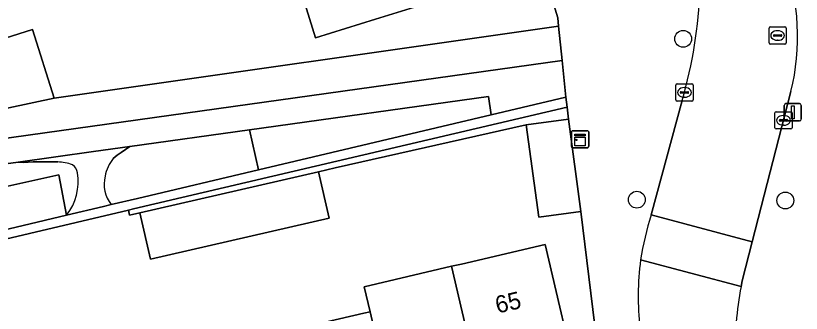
# Model space of a CAD drawing. Extents: x 158472 to 159562, y 388525 to 389606.
# Drawn here: x 159063.35 to 159108.95, y 388615.36 to 388632.63 of the extents above; entities that cross this region are included whole.
import ezdxf

# ---------------------------------------------------------------- set-up
doc = ezdxf.new("R2010")
doc.units = 0
for name, color, linetype in [('IMGEO_Boom', 7, 'Continuous'), ('IMGEO_Erf', 7, 'Continuous'), ('IMGEO_Grasland_overig', 7, 'Continuous'), ('IMGEO_Groenvoorziening', 7, 'Continuous'), ('IMGEO_Kast', 7, 'Continuous'), ('IMGEO_Kolk', 7, 'Continuous'), ('IMGEO_Lichtmast', 7, 'Continuous'), ('IMGEO_Pand', 7, 'Continuous'), ('IMGEO_Pand_nummerreeks', 7, 'Continuous'), ('IMGEO_Rijbaan_lokaal_open', 7, 'Continuous'), ('IMGEO_Rioolput', 7, 'Continuous'), ('IMGEO_Voetpad_halfverhard', 7, 'Continuous'), ('IMGEO_Voetpad_open', 7, 'Continuous')]:
    doc.layers.add(name, color=color, linetype=linetype)

msp = doc.modelspace()

# ---------------------------------------------------------------- linework, layer by layer
at = {"layer": 'IMGEO_Boom'}
for centre in [(159102.102, 388631.292), (159099.408, 388621.957), (159108.028, 388621.91)]:
    msp.add_circle(centre, 0.489, dxfattribs=at)
at = {"layer": 'IMGEO_Erf'}
for points in [[(159089.011, 388633.92), (159084.236, 388632.437), (159080.757, 388631.357), (159079.784, 388634.489)], [(159041.278, 388632.831), (159040.647, 388632.582), (159035.997, 388630.743), (159035.451, 388632.124), (159030.501, 388630.166), (159030.893, 388629.214), (159032.181, 388625.86), (159032.363, 388625.93), (159033.75, 388622.317), (159059.585, 388632.229), (159060.347, 388630.578), (159064.336, 388631.831), (159065.587, 388627.847), (159094.866, 388632.027), (159094.817, 388632.502), (159094.489, 388633.599)], [(159075.416, 388613.467), (159083.567, 388615.371), (159083.92, 388615.453), (159083.582, 388616.904), (159088.658, 388618.09), (159089.229, 388618.223), (159094.097, 388619.36), (159096.086, 388610.844), (159090.638, 388609.571), (159085.569, 388608.387), (159086.061, 388606.279), (159097.664, 388608.945), (159096.159, 388621.28), (159093.713, 388620.949), (159092.986, 388626.308), (159081.905, 388623.8), (159080.926, 388623.576), (159081.545, 388620.878), (159071.181, 388618.504), (159070.563, 388621.203), (159069.967, 388621.066), (159069.9, 388621.358), (159055.35, 388617.924)]]:
    msp.add_lwpolyline(points, dxfattribs=at)
at = {"layer": 'IMGEO_Grasland_overig'}
msp.add_lwpolyline([(159095.072, 388630.031), (159094.866, 388632.027), (159065.587, 388627.847), (159061.479, 388626.974), (159060.347, 388630.578), (159059.585, 388632.229), (159033.75, 388622.317), (159027.209, 388619.804), (159026.242, 388619.433), (159026.854, 388617.87), (159054.519, 388628.909), (159062.262, 388625.441)], close=True, dxfattribs=at)
at = {"layer": 'IMGEO_Groenvoorziening'}
for points in [[(159090.953, 388626.887), (159090.79, 388627.954), (159076.927, 388626.015), (159077.445, 388623.693)], [(159092.986, 388626.308), (159095.433, 388626.639), (159095.359, 388627.33), (159070.199, 388621.428), (159069.9, 388621.358), (159069.967, 388621.066), (159070.563, 388621.203), (159080.926, 388623.576), (159081.905, 388623.8)], [(159060.433, 388619.671), (159066.31, 388621.06), (159065.853, 388623.407), (159059.914, 388622.093)]]:
    msp.add_lwpolyline(points, close=True, dxfattribs=at)
for points in [[(159065.791, 388624.146), (159065.614, 388624.153), (159065.227, 388624.159), (159064.943, 388624.158), (159064.657, 388624.154), (159064.371, 388624.146), (159064.084, 388624.136), (159063.796, 388624.124), (159063.506, 388624.138), (159062.048, 388623.934), (159054.13, 388627.48), (159053.533, 388627.242), (159055.923, 388618.604), (159060.433, 388619.671), (159059.914, 388622.093), (159065.853, 388623.407)], [(159068.899, 388621.673), (159070.418, 388622.032), (159077.445, 388623.693), (159076.927, 388626.015)], [(159076.927, 388626.015), (159069.973, 388625.042), (159069.733, 388624.868), (159069.483, 388624.704), (159069.24, 388624.536), (159069.019, 388624.352)], [(159065.853, 388623.407), (159066.31, 388621.06)]]:
    msp.add_lwpolyline(points, dxfattribs=at)
for centre, radius, start, end in [((159065.802, 388622.027), 2.119, 66.616, 90.2989), ((159070.691, 388622.961), 2.175, 140.2468, 170.506), ((159066.379, 388623.483), 0.556, 3.6426, 61.6746), ((159063.905, 388622.979), 3.076, 321.4142, 10.0968), ((159070.41, 388622.858), 1.921, 166.091, 218.1033)]:
    msp.add_arc(centre, radius, start, end, dxfattribs=at)
at = {"layer": 'IMGEO_Kast'}
for p, q in [((159095.613, 388625.037), (159095.613, 388625.878)), ((159095.613, 388625.878), (159095.613, 388625.037)), ((159095.688, 388625.962), (159096.529, 388625.962)), ((159096.529, 388625.962), (159095.688, 388625.962)), ((159096.613, 388625.887), (159096.613, 388625.046)), ((159096.613, 388625.046), (159096.613, 388625.887)), ((159096.538, 388624.962), (159095.697, 388624.962)), ((159095.697, 388624.962), (159096.538, 388624.962))]:
    msp.add_line(p, q, dxfattribs=at)
for points in [[(159095.808, 388625.752), (159096.408, 388625.752), (159096.408, 388625.667), (159095.808, 388625.667), (159095.808, 388625.752)], [(159095.808, 388625.577), (159096.408, 388625.577), (159096.408, 388625.088), (159095.808, 388625.088), (159095.808, 388625.577)]]:
    msp.add_lwpolyline(points, dxfattribs=at)
msp.add_circle((159095.892, 388625.426), 0.0377, dxfattribs=at)
for centre, start, end in [((159095.691, 388625.884), 92.4484, 184.2845), ((159095.691, 388625.884), 92.4484, 184.2845), ((159096.535, 388625.884), 2.4484, 94.2845), ((159096.535, 388625.884), 2.4484, 94.2845), ((159095.691, 388625.04), 182.4484, 274.2845), ((159095.691, 388625.04), 182.4484, 274.2845), ((159096.535, 388625.04), 272.4484, 4.2845), ((159096.535, 388625.04), 272.4484, 4.2845)]:
    msp.add_arc(centre, 0.0779, start, end, dxfattribs=at)
at = {"layer": 'IMGEO_Kolk'}
for p, q in [((159101.672, 388627.753), (159101.672, 388628.605)), ((159101.747, 388628.679), (159102.599, 388628.679)), ((159102.673, 388628.605), (159102.673, 388627.753)), ((159101.931, 388628.173), (159101.931, 388628.185)), ((159101.974, 388628.222), (159102.372, 388628.222)), ((159102.16, 388628.459), (159102.185, 388628.459)), ((159102.415, 388628.185), (159102.415, 388628.173)), ((159102.369, 388628.136), (159101.971, 388628.136)), ((159102.183, 388627.899), (159102.158, 388627.899)), ((159102.599, 388627.679), (159101.747, 388627.679)), ((159107.422, 388626.136), (159107.422, 388626.988)), ((159107.497, 388627.062), (159108.349, 388627.062)), ((159107.91, 388626.842), (159107.935, 388626.842)), ((159108.423, 388626.988), (159108.423, 388626.136)), ((159107.681, 388626.556), (159107.681, 388626.568)), ((159108.119, 388626.519), (159107.721, 388626.519)), ((159107.724, 388626.605), (159108.122, 388626.605)), ((159108.165, 388626.568), (159108.165, 388626.556)), ((159108.349, 388626.062), (159107.497, 388626.062)), ((159107.933, 388626.282), (159107.908, 388626.282))]:
    msp.add_line(p, q, dxfattribs=at)
for points in [[(159101.672, 388627.753), (159101.672, 388628.605)], [(159101.747, 388628.679), (159102.599, 388628.679)], [(159102.673, 388628.605), (159102.673, 388627.753)], [(159102.599, 388627.679), (159101.747, 388627.679)], [(159107.422, 388626.136), (159107.422, 388626.988)], [(159107.497, 388627.062), (159108.349, 388627.062)], [(159108.423, 388626.988), (159108.423, 388626.136)], [(159108.349, 388626.062), (159107.497, 388626.062)]]:
    msp.add_lwpolyline(points, dxfattribs=at)
for centre, radius, start, end in [((159101.749, 388628.603), 0.0765, 91.552, 178.448), ((159101.749, 388628.603), 0.0765, 91.552, 178.448), ((159102.597, 388628.603), 0.0765, 1.552, 88.448), ((159102.597, 388628.603), 0.0765, 1.552, 88.448), ((159101.971, 388628.182), 0.0403, 85.8775, 175.7526), ((159101.968, 388628.172), 0.0366, 178.938, 274.7102), ((159102.372, 388628.179), 0.043, 264.8664, 352.4533), ((159102.376, 388628.184), 0.0386, 1.7309, 96.639), ((159101.749, 388627.755), 0.0765, 181.552, 268.448), ((159101.749, 388627.755), 0.0765, 181.552, 268.448), ((159102.597, 388627.755), 0.0765, 271.552, 358.448), ((159102.597, 388627.755), 0.0765, 271.552, 358.448), ((159107.499, 388626.986), 0.0765, 91.552, 178.448), ((159107.499, 388626.986), 0.0765, 91.552, 178.448), ((159108.347, 388626.986), 0.0765, 1.552, 88.448), ((159108.347, 388626.986), 0.0765, 1.552, 88.448), ((159107.721, 388626.565), 0.0403, 85.8775, 175.7526), ((159107.718, 388626.555), 0.0366, 178.938, 274.7102), ((159108.122, 388626.562), 0.043, 264.8664, 352.4533), ((159108.126, 388626.567), 0.0386, 1.7309, 96.639), ((159107.499, 388626.138), 0.0765, 181.552, 268.448), ((159107.499, 388626.138), 0.0765, 181.552, 268.448), ((159108.347, 388626.138), 0.0765, 271.552, 358.448), ((159108.347, 388626.138), 0.0765, 271.552, 358.448)]:
    msp.add_arc(centre, radius, start, end, dxfattribs=at)
for centre, major_axis, ratio, start_param, end_param in [((159102.159, 388628.179), (-0.387, 0.002), 0.722429, 4.712389, 7.853982), ((159102.184, 388628.179), (-0.39, 0.002), 0.717154, 1.570796, 4.712389), ((159107.909, 388626.562), (-0.387, 0.002), 0.722429, 4.712389, 7.853982), ((159107.934, 388626.562), (-0.39, 0.002), 0.717154, 1.570796, 4.712389)]:
    msp.add_ellipse(centre, major_axis=major_axis, ratio=ratio, start_param=start_param, end_param=end_param, dxfattribs=at)
at = {"layer": 'IMGEO_Lichtmast'}
for p, q in [((159107.965, 388626.632), (159107.965, 388627.432)), ((159107.965, 388627.432), (159107.965, 388626.632)), ((159108.065, 388627.532), (159108.855, 388627.532)), ((159108.855, 388627.532), (159108.065, 388627.532)), ((159108.955, 388627.432), (159108.955, 388626.632)), ((159108.955, 388626.632), (159108.955, 388627.432)), ((159108.855, 388626.532), (159108.065, 388626.532)), ((159108.065, 388626.532), (159108.855, 388626.532))]:
    msp.add_line(p, q, dxfattribs=at)
msp.add_lwpolyline([(159108.385, 388627.407), (159108.535, 388627.407), (159108.535, 388626.657), (159108.385, 388626.657), (159108.385, 388627.407)], dxfattribs=at)
for centre, start, end in [((159108.065, 388627.432), 90, 180), ((159108.065, 388627.432), 90, 180), ((159108.855, 388627.432), 0, 90), ((159108.855, 388627.432), 360, 90), ((159108.065, 388626.632), 180, 270), ((159108.065, 388626.632), 180, 270), ((159108.855, 388626.632), 270, 0), ((159108.855, 388626.632), 270, 0)]:
    msp.add_arc(centre, 0.1, start, end, dxfattribs=at)
at = {"layer": 'IMGEO_Pand'}
for points in [[(159092.329, 388640.739), (159074.734, 388635.277), (159075.401, 388633.128), (159079.784, 388634.489), (159080.757, 388631.357), (159084.236, 388632.437), (159089.011, 388633.92), (159088.03, 388637.08), (159092.987, 388638.619)], [(159060.347, 388630.578), (159061.479, 388626.974), (159065.587, 388627.847), (159064.336, 388631.831)], [(159096.159, 388621.28), (159095.433, 388626.639), (159092.986, 388626.308), (159093.713, 388620.949)], [(159080.926, 388623.576), (159070.563, 388621.203), (159071.181, 388618.504), (159081.545, 388620.878)], [(159088.658, 388618.09), (159090.638, 388609.571), (159096.086, 388610.844), (159094.097, 388619.36), (159089.229, 388618.223)], [(159088.658, 388618.09), (159083.582, 388616.904), (159083.92, 388615.453), (159085.569, 388608.387), (159090.638, 388609.571)], [(159083.92, 388615.453), (159083.567, 388615.371), (159075.416, 388613.467), (159077.881, 388602.916), (159077.963, 388602.566), (159084.988, 388604.205), (159086.464, 388604.55), (159086.061, 388606.279), (159085.569, 388608.387)]]:
    msp.add_lwpolyline(points, close=True, dxfattribs=at)
at = {"layer": 'IMGEO_Rijbaan_lokaal_open'}
for points in [[(159102.047, 388627.716), (159100.246, 388621.077), (159106.104, 388619.506), (159108.353, 388628.233)], [(159099.626, 388618.46), (159105.459, 388616.916), (159105.521, 388617.244), (159106.104, 388619.506), (159100.246, 388621.077)], [(159105.459, 388616.916), (159099.626, 388618.46)]]:
    msp.add_lwpolyline(points, dxfattribs=at)
for centre, radius, start, end in [((159095.475, 388631.417), 13.266, 346.1112, 19.8329), ((159074.434, 388635.518), 28.694, 344.2233, 357.382), ((159116.36, 388615.877), 16.932, 162.1166, 171.2267), ((159115.151, 388616.367), 15.665, 172.3219, 186.8078), ((159130.548, 388612.374), 25.497, 169.7383, 179.1459)]:
    msp.add_arc(centre, radius, start, end, dxfattribs=at)
at = {"layer": 'IMGEO_Rioolput'}
for p, q in [((159107.081, 388631.06), (159107.081, 388631.912)), ((159107.156, 388631.986), (159108.008, 388631.986)), ((159108.082, 388631.912), (159108.082, 388631.06)), ((159107.34, 388631.48), (159107.34, 388631.492)), ((159107.778, 388631.443), (159107.38, 388631.443)), ((159107.383, 388631.529), (159107.781, 388631.529)), ((159107.569, 388631.766), (159107.594, 388631.766)), ((159107.824, 388631.492), (159107.824, 388631.48)), ((159108.008, 388630.986), (159107.156, 388630.986)), ((159107.592, 388631.206), (159107.567, 388631.206))]:
    msp.add_line(p, q, dxfattribs=at)
for points in [[(159107.081, 388631.06), (159107.081, 388631.912)], [(159107.156, 388631.986), (159108.008, 388631.986)], [(159108.082, 388631.912), (159108.082, 388631.06)], [(159108.008, 388630.986), (159107.156, 388630.986)]]:
    msp.add_lwpolyline(points, dxfattribs=at)
for centre, radius, start, end in [((159107.158, 388631.91), 0.0765, 91.552, 178.448), ((159107.158, 388631.91), 0.0765, 91.552, 178.448), ((159108.006, 388631.91), 0.0765, 1.552, 88.448), ((159108.006, 388631.91), 0.0765, 1.552, 88.448), ((159107.38, 388631.489), 0.0403, 85.8775, 175.7526), ((159107.377, 388631.479), 0.0366, 178.938, 274.7102), ((159107.781, 388631.486), 0.043, 264.8664, 352.4533), ((159107.785, 388631.491), 0.0386, 1.7309, 96.639), ((159107.158, 388631.062), 0.0765, 181.552, 268.448), ((159107.158, 388631.062), 0.0765, 181.552, 268.448), ((159108.006, 388631.062), 0.0765, 271.552, 358.448), ((159108.006, 388631.062), 0.0765, 271.552, 358.448)]:
    msp.add_arc(centre, radius, start, end, dxfattribs=at)
for centre, major_axis, ratio, start_param, end_param in [((159107.568, 388631.486), (-0.387, 0.002), 0.722429, 4.712389, 7.853982), ((159107.593, 388631.486), (-0.39, 0.002), 0.717154, 1.570796, 4.712389)]:
    msp.add_ellipse(centre, major_axis=major_axis, ratio=ratio, start_param=start_param, end_param=end_param, dxfattribs=at)
at = {"layer": 'IMGEO_Voetpad_halfverhard'}
msp.add_lwpolyline([(159069.973, 388625.042), (159076.927, 388626.015), (159090.79, 388627.954), (159090.953, 388626.887), (159095.297, 388627.914), (159095.072, 388630.031), (159062.262, 388625.441), (159054.519, 388628.909), (159026.854, 388617.87), (159027.286, 388616.769), (159034.318, 388619.575), (159036.225, 388620.336), (159052.402, 388626.791), (159053.533, 388627.242), (159054.13, 388627.48), (159062.048, 388623.934), (159063.506, 388624.138), (159067.875, 388624.749)], close=True, dxfattribs=at)
at = {"layer": 'IMGEO_Voetpad_open'}
for points in [[(159094.489, 388633.599), (159094.817, 388632.502), (159094.866, 388632.027), (159095.072, 388630.031), (159095.297, 388627.914), (159095.359, 388627.33), (159095.433, 388626.639), (159096.159, 388621.28), (159097.664, 388608.945), (159086.061, 388606.279), (159086.464, 388604.55), (159088.92, 388594.037), (159090.027, 388589.3), (159091.453, 388589.633), (159090.347, 388594.37), (159099.19, 388596.436)], [(159108.353, 388628.233), (159106.104, 388619.506), (159105.521, 388617.244), (159105.459, 388616.916)], [(159100.246, 388621.077), (159102.047, 388627.716)], [(159069.019, 388624.352), (159069.24, 388624.536), (159069.483, 388624.704), (159069.733, 388624.868), (159069.973, 388625.042), (159067.875, 388624.749), (159063.506, 388624.138), (159063.796, 388624.124), (159064.084, 388624.136), (159064.371, 388624.146), (159064.657, 388624.154), (159064.943, 388624.158), (159065.227, 388624.159), (159065.614, 388624.153), (159065.791, 388624.146)], [(159066.31, 388621.06), (159068.457, 388621.568), (159068.899, 388621.673)]]:
    msp.add_lwpolyline(points, dxfattribs=at)
msp.add_lwpolyline([(159095.359, 388627.33), (159095.297, 388627.914), (159090.953, 388626.887), (159077.445, 388623.693), (159070.418, 388622.032), (159068.899, 388621.673), (159068.457, 388621.568), (159066.31, 388621.06), (159060.433, 388619.671), (159055.923, 388618.604), (159053.533, 388627.242), (159052.402, 388626.791), (159052.818, 388625.197), (159053.356, 388625.324), (159055.228, 388618.44), (159055.35, 388617.924), (159069.9, 388621.358), (159070.199, 388621.428)], close=True, dxfattribs=at)
for centre, radius, start, end in [((159095.475, 388631.417), 13.266, 346.1112, 19.8329), ((159074.434, 388635.518), 28.694, 344.2233, 357.382), ((159065.802, 388622.027), 2.119, 66.616, 90.2989), ((159070.691, 388622.961), 2.175, 140.2468, 170.506), ((159066.379, 388623.483), 0.556, 3.6426, 61.6746), ((159063.905, 388622.979), 3.076, 321.4142, 10.0968), ((159070.41, 388622.858), 1.921, 166.091, 218.1033), ((159116.36, 388615.877), 16.932, 162.1166, 171.2267), ((159115.151, 388616.367), 15.665, 172.3219, 186.8078), ((159130.548, 388612.374), 25.497, 169.7383, 179.1459)]:
    msp.add_arc(centre, radius, start, end, dxfattribs=at)

# ---------------------------------------------------------------- texts
at = {"layer": 'IMGEO_Pand_nummerreeks'}
msp.add_text('65', height=1, rotation=13.1485, dxfattribs=at).set_placement((159091.32, 388615.343))

doc.saveas('drawing.dxf')
